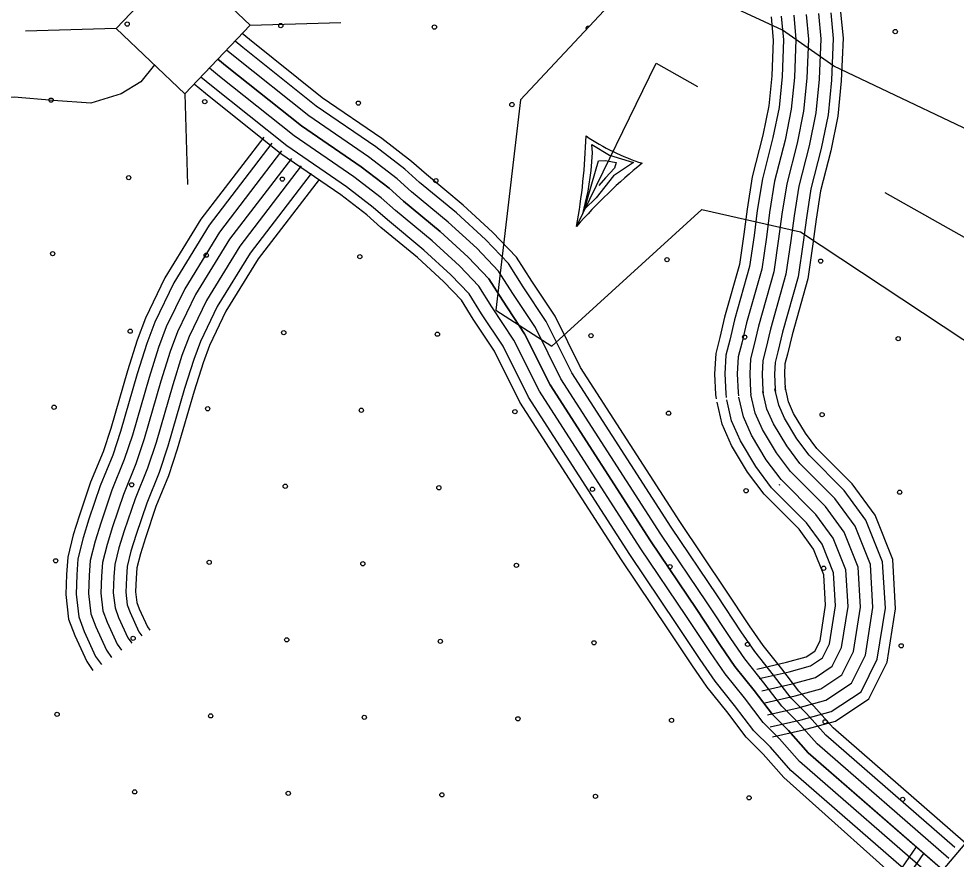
# Model space of a CAD drawing. Extents: x 1788175 to 1969470, y 584502 to 738744.
# Drawn here: x 1873030 to 1875377, y 634958 to 637063 of the extents above; entities that cross this region are included whole.
import ezdxf

# ---------------------------------------------------------------- set-up
doc = ezdxf.new("R2010")
doc.units = 0
for name, color, linetype in [('DESIGN - EROSION CONTROL - Devices', 7, 'Continuous'), ('DESIGN - ROW - Right-of-Way and Easement Labels', 7, 'Continuous'), ('DESIGN - SCRATCH - User 1', 7, 'Continuous'), ('DESIGN - TRANSPORTATION - Text', 7, 'Continuous'), ('SURVEY - CONTOURS - Index with Text', 7, 'Continuous'), ('SURVEY - DRAINAGE - Storm Sewer', 7, 'Continuous'), ('SURVEY - TRANSPORTATION - Roads', 7, 'Continuous')]:
    doc.layers.add(name, color=color, linetype=linetype)

msp = doc.modelspace()

# ---------------------------------------------------------------- linework, layer by layer
at = {"layer": 'DESIGN - EROSION CONTROL - Devices'}
for centre in [(1873301, 637049.9), (1873685.5, 637046.2), (1874070.1, 637042.4), (1875223.8, 637031.2), (1873110.6, 636859.5), (1873495.1, 636855.7), (1873879.7, 636852), (1874264.2, 636848.3), (1873304.7, 636665.3), (1873689.3, 636661.6), (1874073.8, 636657.9), (1873114.3, 636474.9), (1873498.9, 636471.2), (1873883.4, 636467.5), (1874652.5, 636460), (1875037.1, 636456.3), (1873308.5, 636280.8), (1873693, 636277.1), (1874077.6, 636273.3), (1874462.1, 636269.6), (1874846.7, 636265.9), (1875231.2, 636262.1), (1873118, 636090.4), (1873502.6, 636086.6), (1873887.2, 636082.9), (1874271.7, 636079.2), (1874656.3, 636075.4), (1875040.8, 636071.7), (1873312.2, 635896.2), (1873696.7, 635892.5), (1874081.3, 635888.8), (1874465.8, 635885), (1874850.4, 635881.3), (1875235, 635877.6), (1873121.8, 635705.8), (1873506.3, 635702.1), (1873890.9, 635698.4), (1874275.4, 635694.6), (1874660, 635690.9), (1875044.5, 635687.2), (1873315.9, 635511.7), (1873700.5, 635507.9), (1874085, 635504.2), (1874469.6, 635500.5), (1874854.1, 635496.7), (1875238.7, 635493), (1873125.5, 635321.3), (1873510.1, 635317.5), (1873894.6, 635313.8), (1874279.2, 635310.1), (1874663.7, 635306.3), (1875048.3, 635302.6), (1873319.7, 635127.1), (1873704.2, 635123.4), (1874088.8, 635119.7), (1874473.3, 635115.9), (1874857.9, 635112.2), (1875242.4, 635108.5)]:
    msp.add_circle(centre, 5.28, dxfattribs=at)
msp.add_arc((1874454.6, 637038.7), 5.28, 70.2099, 203.7276, dxfattribs=at)
at = {"layer": 'DESIGN - ROW - Right-of-Way and Easement Labels'}
for p, q in [((1874426, 636543), (1874625.1, 636951.7)), ((1874465.5, 636727.8), (1874463.8, 636748.6)), ((1874463.8, 636748.6), (1874508.6, 636722)), ((1874462.6, 636683.2), (1874465.5, 636727.8)), ((1874508.6, 636722), (1874568.9, 636703.3)), ((1874446.1, 636586.4), (1874481.3, 636707.1)), ((1874481.3, 636707.1), (1874498.3, 636708.3)), ((1874498.3, 636708.3), (1874525.4, 636703.3)), ((1874568.9, 636703.3), (1874518.7, 636670)), ((1874525.4, 636703.3), (1874520.8, 636689)), ((1874455.1, 636631.5), (1874462.6, 636683.2)), ((1874520.8, 636689), (1874498.3, 636664.6)), ((1874518.7, 636670), (1874475.2, 636614.6)), ((1874498.3, 636664.6), (1874482, 636645.5)), ((1874441.5, 636574.6), (1874455.1, 636631.5)), ((1874475.2, 636614.6), (1874446.1, 636586.4))]:
    msp.add_line(p, q, dxfattribs=at)
for points in [[(1874625.1, 636951.7), (1874728.7, 636893.3)], [(1875197.9, 636628.5), (1875732.9, 636326.6)]]:
    msp.add_lwpolyline(points, dxfattribs=at)
for centre, radius, start, end in [((1872898.2, 636817.5), 1552.3, 349.8135, 358.2413), ((1874750.5, 637209), 532.3, 235.5967, 252.4551), ((1875468.2, 635628.8), 1386.4, 129.3052, 138.7437)]:
    msp.add_arc(centre, radius, start, end, dxfattribs=at)
at = {"layer": 'DESIGN - SCRATCH - User 1'}
for points in [[(1876533.9, 637370.7), (1876530.5, 637196.9), (1877040.4, 636990.2), (1877917.2, 636871.2), (1877895.8, 636669.8), (1875530.1, 636725.9), (1875070.4, 636944.7), (1874941.4, 637034.5), (1874750.8, 637124.3), (1874605.1, 637202.9), (1874285.5, 636860.6), (1874223.9, 636333.1), (1874364, 636243.3), (1874739.6, 636585.6), (1874986.3, 636529.5), (1875597.3, 636125.5), (1875670.2, 635945.9), (1877060.5, 635923.5), (1878972.1, 635901), (1878949.7, 636641.7), (1877895.8, 636669.8)], [(1877733.2, 634256.9), (1876006.6, 635715.8), (1875343, 634932)]]:
    msp.add_lwpolyline(points, dxfattribs=at)
at = {"layer": 'DESIGN - TRANSPORTATION - Text'}
msp.add_lwpolyline([(1873369.2, 636947.6), (1873335, 636905.7), (1873286.3, 636875.2), (1873210.3, 636851.6), (1873115.7, 636858.3), (1873017.9, 636866.5), (1872936.4, 636862.2), (1872886.5, 636839.2), (1872819.4, 636808.5), (1872777.8, 636800.4), (1872677.7, 636807), (1872606, 636813.4), (1872548.3, 636819.8), (1872462.9, 636830.2), (1872398.5, 636845.7), (1872343.4, 636855.8), (1872274.5, 636867.9), (1872216, 636882.5), (1872164.5, 636882.9), (1872125.6, 636885.6), (1872038.7, 636885), (1871941.2, 636830), (1871929.9, 636815.6)], dxfattribs=at)
at = {"layer": 'SURVEY - CONTOURS - Index with Text'}
for points in [[(1875400.4, 634998.1), (1875068, 635287.7), (1875020.2, 635341.4), (1874982.6, 635379.1), (1874939.6, 635435.3), (1874893.1, 635493.7), (1874859.3, 635542.6), (1874799.8, 635632.3), (1874684.4, 635803.9), (1874436.2, 636189.5), (1874372.1, 636318.2), (1874313.9, 636405.9), (1874275.8, 636466.6), (1874215.7, 636529.1), (1874142.2, 636596.6), (1874049.9, 636673.1), (1874012.8, 636706.1), (1873938.5, 636763.7), (1873789.3, 636865.4), (1873606.8, 637011.1), (1873588.7, 637026)], [(1875373.2, 634987.6), (1875049.9, 635269.3), (1875001.5, 635323.8), (1874963.2, 635362.2), (1874919.4, 635419.5), (1874872.4, 635478.4), (1874838, 635528.2), (1874778.4, 635618), (1874663, 635789.8), (1874413.8, 636176.8), (1874349.8, 636305.3), (1874292.3, 636391.9), (1874255.4, 636450.7), (1874197.7, 636510.7), (1874125.3, 636577.2), (1874033.1, 636653.6), (1873996.4, 636686.3), (1873923.4, 636742.9), (1873774, 636844.7), (1873590.5, 636991.2), (1873571, 637007.3)], [(1875357.8, 634960), (1875028, 635247.3), (1874978.9, 635302.5), (1874939.8, 635341.7), (1874894.9, 635400.4), (1874847.5, 635459.9), (1874812.4, 635510.9), (1874752.6, 635600.8), (1874637.1, 635772.8), (1874386.8, 636161.4), (1874322.9, 636289.7), (1874266.2, 636375.1), (1874230.8, 636431.5), (1874176.1, 636488.6), (1874104.9, 636553.8), (1874012.9, 636630.1), (1873976.6, 636662.5), (1873905.1, 636717.8), (1873755.6, 636819.8), (1873571, 636967.1), (1873549.6, 636984.8)], [(1873528.2, 636962.2), (1873551.5, 636943), (1873737.1, 636794.8), (1873886.9, 636692.7), (1873956.8, 636638.6), (1873992.7, 636606.6), (1874084.5, 636530.5), (1874154.4, 636466.4), (1874206.3, 636412.3), (1874240.2, 636358.3), (1874296, 636274.2), (1874359.8, 636146.1), (1874611.2, 635755.7), (1874726.9, 635583.6), (1874786.7, 635493.5), (1874822.6, 635441.4), (1874870.5, 635381.4), (1874916.4, 635321.3), (1874956.3, 635281.2), (1875006.2, 635225.2), (1875342.7, 634931.9)], [(1875342.3, 634932.3), (1875006.2, 635225.2), (1874956.3, 635281.2), (1874916.4, 635321.3), (1874870.5, 635381.4), (1874822.6, 635441.4), (1874786.7, 635493.5), (1874726.9, 635583.6), (1874611.2, 635755.7), (1874359.8, 636146.1), (1874296, 636274.2), (1874240.2, 636358.3), (1874206.3, 636412.3), (1874154.4, 636466.4), (1874084.5, 636530.5), (1873992.7, 636606.6), (1873956.8, 636638.6), (1873886.9, 636692.7), (1873737.1, 636794.8), (1873551.5, 636943), (1873528.2, 636962.2)], [(1875325.1, 634906.2), (1874984.3, 635203.1), (1874933.7, 635260), (1874893, 635300.9), (1874846.1, 635362.3), (1874797.7, 635422.9), (1874761, 635476.1), (1874701.1, 635566.3), (1874585.3, 635738.7), (1874332.8, 636130.7), (1874269.2, 636258.6), (1874214.1, 636341.5), (1874181.7, 636393.2), (1874132.7, 636444.2), (1874064.1, 636507.1), (1873972.5, 636583.1), (1873936.9, 636614.7), (1873868.6, 636667.6), (1873718.7, 636769.9), (1873531.9, 636919), (1873506.8, 636939.7)], [(1875309.8, 634878.4), (1874962.5, 635181), (1874911.2, 635238.7), (1874869.6, 635280.4), (1874821.6, 635343.2), (1874772.8, 635404.4), (1874735.4, 635458.7), (1874675.3, 635549.1), (1874559.4, 635721.6), (1874305.9, 636115.4), (1874242.3, 636243.1), (1874188.1, 636324.6), (1874157.1, 636374), (1874111, 636422), (1874043.8, 636483.7), (1873952.3, 636559.5), (1873917.1, 636590.9), (1873850.4, 636642.5), (1873700.3, 636744.9), (1873512.4, 636894.9), (1873485.4, 636917.1)], [(1875287.7, 634856.1), (1874945.1, 635163.4), (1874893.2, 635221.8), (1874850.9, 635264.1), (1874802.1, 635328), (1874752.9, 635389.7), (1874714.9, 635444.9), (1874654.8, 635535.4), (1874538.7, 635708.1), (1874284.3, 636103.2), (1874220.8, 636230.7), (1874167.3, 636311.2), (1874137.6, 636358.7), (1874093.7, 636404.3), (1874027.5, 636465.1), (1873936.2, 636540.8), (1873901.3, 636571.9), (1873835.9, 636622.5), (1873685.6, 636725), (1873496.8, 636875.7), (1873468.4, 636899.2)]]:
    msp.add_lwpolyline(points, dxfattribs=at)
at = {"layer": 'SURVEY - DRAINAGE - Storm Sewer'}
for p, q in [((1873609.1, 637047.5), (1873836.1, 637053.5)), ((1873273.2, 637038.6), (1873046.1, 637032.6)), ((1873445.6, 636875.1), (1873451.6, 636648.1))]:
    msp.add_line(p, q, dxfattribs=at)
msp.add_lwpolyline([(1873445.6, 636875.1), (1873609.1, 637047.5), (1873436.7, 637211), (1873273.2, 637038.6)], close=True, dxfattribs=at)
at = {"layer": 'SURVEY - TRANSPORTATION - Roads'}
for points in [[(1874938.6, 637070.1), (1874944.2, 637010.5), (1874940.4, 636918.4), (1874932.8, 636841.2), (1874917.6, 636765.8), (1874891.2, 636662.5), (1874878.5, 636582.8), (1874870.4, 636520.4), (1874859, 636442.8), (1874821.6, 636309.5), (1874809.3, 636258.6), (1874799.9, 636221.1), (1874797.4, 636174.1), (1874799.6, 636124.4), (1874800.8, 636114.7)], [(1874969.5, 637072.1), (1874975.3, 637011.3), (1874971.3, 636916.3), (1874963.5, 636836.6), (1874947.8, 636758.9), (1874921.6, 636656.3), (1874909.2, 636578.4), (1874901.1, 636516.2), (1874889.4, 636436.3), (1874851.6, 636301.6), (1874839.4, 636251.2), (1874830.7, 636216.4), (1874828.4, 636173.9), (1874830.5, 636127.1), (1874831.6, 636118.6)], [(1875000.5, 637074.2), (1875006.4, 637012.1), (1875002.3, 636914.1), (1874994.2, 636832), (1874978.1, 636752), (1874952, 636650), (1874939.9, 636573.9), (1874931.8, 636511.9), (1874919.7, 636429.9), (1874881.6, 636293.8), (1874869.5, 636243.8), (1874861.5, 636211.8), (1874859.5, 636173.8), (1874861.4, 636129.8), (1874862.3, 636122.6)], [(1875000.5, 637074.2), (1875006.4, 637012.1), (1875002.3, 636914.1), (1874994.2, 636832), (1874978.1, 636752), (1874952, 636650), (1874939.9, 636573.9), (1874931.8, 636511.9), (1874919.7, 636429.9), (1874881.6, 636293.8), (1874869.5, 636243.8), (1874861.5, 636211.8), (1874859.5, 636173.8), (1874861.4, 636129.8), (1874862.3, 636122.6)], [(1875031.4, 637076.2), (1875037.4, 637012.9), (1875033.2, 636911.9), (1875024.9, 636827.4), (1875008.3, 636745.1), (1874982.4, 636643.7), (1874970.6, 636569.5), (1874962.5, 636507.7), (1874950.1, 636423.4), (1874911.6, 636286), (1874899.6, 636236.4), (1874892.3, 636207.1), (1874890.5, 636173.6), (1874892.3, 636132.4), (1874893.1, 636126.6)], [(1875062.3, 637078.2), (1875068.5, 637013.8), (1875064.1, 636909.7), (1875055.6, 636822.9), (1875038.5, 636738.2), (1875012.8, 636637.4), (1875001.3, 636565.1), (1874993.2, 636503.4), (1874980.5, 636416.9), (1874941.6, 636278.2), (1874929.8, 636229), (1874923.1, 636202.5), (1874921.5, 636173.5), (1874923.2, 636135.1), (1874923.8, 636130.5)], [(1875087, 637079.8), (1875093.3, 637014.4), (1875088.8, 636908), (1875080, 636819.2), (1875062.7, 636732.7), (1875037, 636632.4), (1875025.7, 636561.5), (1875017.7, 636500), (1875004.7, 636411.8), (1874965.5, 636272), (1874953.8, 636223.1), (1874947.7, 636198.8), (1874946.3, 636173.4), (1874947.9, 636137.2), (1874948.3, 636133.7)], [(1874912.9, 637068.4), (1874918.5, 637009.8), (1874914.7, 636920.2), (1874907.3, 636845), (1874892.5, 636771.5), (1874866, 636667.8), (1874853.1, 636586.5), (1874844.9, 636524), (1874833.8, 636448.2), (1874796.7, 636315.9), (1874784.4, 636264.8), (1874774.4, 636224.9), (1874771.7, 636174.2), (1874773.9, 636122.2), (1874775.3, 636111.4)], [(1873642.7, 636766.9), (1873485, 636561), (1873395, 636414.5), (1873346.5, 636313.7), (1873325.9, 636258.4), (1873301.4, 636181.2), (1873259.7, 636037.2), (1873240.5, 635978.8), (1873209.5, 635902.7), (1873180.9, 635817.8), (1873166, 635770.5), (1873152.1, 635715), (1873149.4, 635671.9), (1873147.3, 635621.7), (1873154.4, 635559.6), (1873169.9, 635518.6), (1873199.6, 635453.3), (1873215.4, 635431)], [(1873663.1, 636751.3), (1873506.2, 636546.4), (1873417.6, 636402.2), (1873370.1, 636303.6), (1873350.2, 636250), (1873326, 636173.7), (1873284.3, 636029.6), (1873264.7, 635970), (1873233.6, 635893.8), (1873205.3, 635809.8), (1873190.8, 635763.5), (1873177.6, 635711), (1873175, 635670.5), (1873173, 635622.6), (1873179.6, 635565.7), (1873193.7, 635528.5), (1873222, 635466.1), (1873236.4, 635445.9)], [(1873687.7, 636732.4), (1873531.8, 636528.8), (1873444.9, 636387.3), (1873398.7, 636291.5), (1873379.5, 636239.9), (1873355.7, 636164.7), (1873313.9, 636020.4), (1873293.8, 635959.2), (1873262.7, 635883), (1873234.8, 635800.2), (1873220.6, 635755.1), (1873208.4, 635706.2), (1873206, 635668.9), (1873204.1, 635623.8), (1873210, 635573.1), (1873222.3, 635540.4), (1873249, 635481.7), (1873261.7, 635463.8)], [(1873712.3, 636713.6), (1873557.4, 636511.3), (1873472.1, 636372.4), (1873427.3, 636279.3), (1873408.9, 636229.8), (1873385.4, 636155.7), (1873343.6, 636011.3), (1873322.9, 635948.5), (1873291.8, 635872.2), (1873264.3, 635790.6), (1873250.5, 635746.7), (1873239.2, 635701.4), (1873237, 635667.3), (1873235.2, 635624.9), (1873240.3, 635580.5), (1873250.9, 635552.3), (1873276, 635497.2), (1873287, 635481.7)], [(1873712.3, 636713.6), (1873557.4, 636511.3), (1873472.1, 636372.4), (1873427.3, 636279.3), (1873408.9, 636229.8), (1873385.4, 636155.7), (1873343.6, 636011.3), (1873322.9, 635948.5), (1873291.8, 635872.2), (1873264.3, 635790.6), (1873250.5, 635746.7), (1873239.2, 635701.4), (1873237, 635667.3), (1873235.2, 635624.9), (1873240.3, 635580.5), (1873250.9, 635552.3), (1873276, 635497.2), (1873287, 635481.7)], [(1873736.9, 636694.7), (1873583, 636493.7), (1873499.3, 636357.5), (1873455.8, 636267.2), (1873438.2, 636219.7), (1873415, 636146.7), (1873373.2, 636002.1), (1873352, 635937.8), (1873320.8, 635861.3), (1873293.8, 635781), (1873280.3, 635738.2), (1873269.9, 635696.6), (1873267.9, 635665.6), (1873266.3, 635626), (1873270.7, 635587.8), (1873279.6, 635564.2), (1873303, 635512.7), (1873312.3, 635499.6)], [(1873761.5, 636675.9), (1873608.6, 636476.1), (1873526.6, 636342.7), (1873484.4, 636255), (1873467.5, 636209.6), (1873444.7, 636137.7), (1873402.8, 635993), (1873381.1, 635927.1), (1873349.9, 635850.5), (1873323.3, 635771.4), (1873310.2, 635729.8), (1873300.7, 635691.8), (1873298.9, 635664), (1873297.3, 635627.2), (1873301, 635595.2), (1873308.2, 635576.1), (1873330, 635528.2), (1873337.6, 635517.5)], [(1873781.2, 636660.9), (1873628.9, 636462.1), (1873548.3, 636330.8), (1873507.1, 636245.3), (1873490.9, 636201.6), (1873468.4, 636130.6), (1873426.4, 635985.7), (1873404.3, 635918.6), (1873373.1, 635841.9), (1873346.8, 635763.7), (1873334, 635723.1), (1873325.2, 635688), (1873323.6, 635662.7), (1873322.1, 635628.1), (1873325.2, 635601), (1873331.1, 635585.6), (1873351.5, 635540.6), (1873357.7, 635531.8)], [(1874911, 635289.8), (1874988.2, 635307.7), (1875063.4, 635328.2), (1875138.1, 635378), (1875178.9, 635459.8), (1875199, 635587.1), (1875192.2, 635703.3), (1875150.5, 635807.5), (1875096.3, 635882.1), (1875008.3, 635970.2), (1874977.8, 636010.9), (1874946.4, 636063.3), (1874932.3, 636095.5), (1874922.7, 636136.6)], [(1874916.8, 635264.8), (1874994.4, 635282.7), (1875074.2, 635304.5), (1875158, 635360.4), (1875203.7, 635451.9), (1875224.8, 635585.8), (1875217.6, 635708.9), (1875173.2, 635820.1), (1875115.9, 635898.8), (1875027.8, 635987.1), (1874999.2, 636025.3), (1874969.3, 636075.1), (1874956.8, 636103.6), (1874947.8, 636142.4)], [(1874883.1, 635410.7), (1874957.9, 635427.9), (1875011.3, 635442.5), (1875041.8, 635462.9), (1875059.4, 635498.1), (1875074.4, 635593.2), (1875069.6, 635675.9), (1875041.1, 635747.2), (1875001.7, 635801.3), (1874914.4, 635888.8), (1874874.7, 635941.6), (1874836, 636006.3), (1874814.1, 636056.2), (1874801.9, 636108.6)], [(1874890.1, 635380.5), (1874965.4, 635397.9), (1875024.3, 635413.9), (1875065.9, 635441.7), (1875089.3, 635488.5), (1875105.6, 635591.7), (1875100.2, 635682.8), (1875068.4, 635762.3), (1875025.4, 635821.5), (1874937.8, 635909.1), (1874900.5, 635959), (1874863.6, 636020.5), (1874843.6, 636066.1), (1874832.1, 636115.6)], [(1874897, 635350.3), (1874973, 635367.8), (1875037.3, 635385.4), (1875089.9, 635420.5), (1875119.2, 635479), (1875136.7, 635590.1), (1875130.9, 635689.6), (1875095.8, 635777.4), (1875049, 635841.7), (1874961.3, 635929.5), (1874926.3, 635976.3), (1874891.2, 636034.8), (1874873.2, 636075.9), (1874862.3, 636122.6)], [(1874897, 635350.3), (1874973, 635367.8), (1875037.3, 635385.4), (1875089.9, 635420.5), (1875119.2, 635479), (1875136.7, 635590.1), (1875130.9, 635689.6), (1875095.8, 635777.4), (1875049, 635841.7), (1874961.3, 635929.5), (1874926.3, 635976.3), (1874891.2, 636034.8), (1874873.2, 636075.9), (1874862.3, 636122.6)], [(1874904, 635320), (1874980.6, 635337.7), (1875050.3, 635356.8), (1875114, 635399.2), (1875149.1, 635469.4), (1875167.9, 635588.6), (1875161.5, 635696.4), (1875123.1, 635792.5), (1875072.7, 635861.9), (1874984.8, 635949.8), (1874952, 635993.6), (1874918.8, 636049), (1874902.7, 636085.7), (1874892.5, 636129.6)], [(1874877.5, 635434.7), (1874951.8, 635451.9), (1875000.9, 635465.3), (1875022.7, 635479.8), (1875035.6, 635505.7), (1875049.6, 635594.4), (1875045.1, 635670.5), (1875019.3, 635735.1), (1874982.9, 635785.2), (1874895.6, 635872.5), (1874854.2, 635927.8), (1874814, 635994.9), (1874790.5, 636048.4), (1874777.9, 636103)], [(1874933.1, 635897.6), (1874933.8, 635894.9)], [(1875240.7, 634936.4), (1875276.9, 634989.3)], [(1875262.4, 634924.3), (1875295.7, 634973)]]:
    msp.add_lwpolyline(points, dxfattribs=at)

doc.saveas('drawing.dxf')
